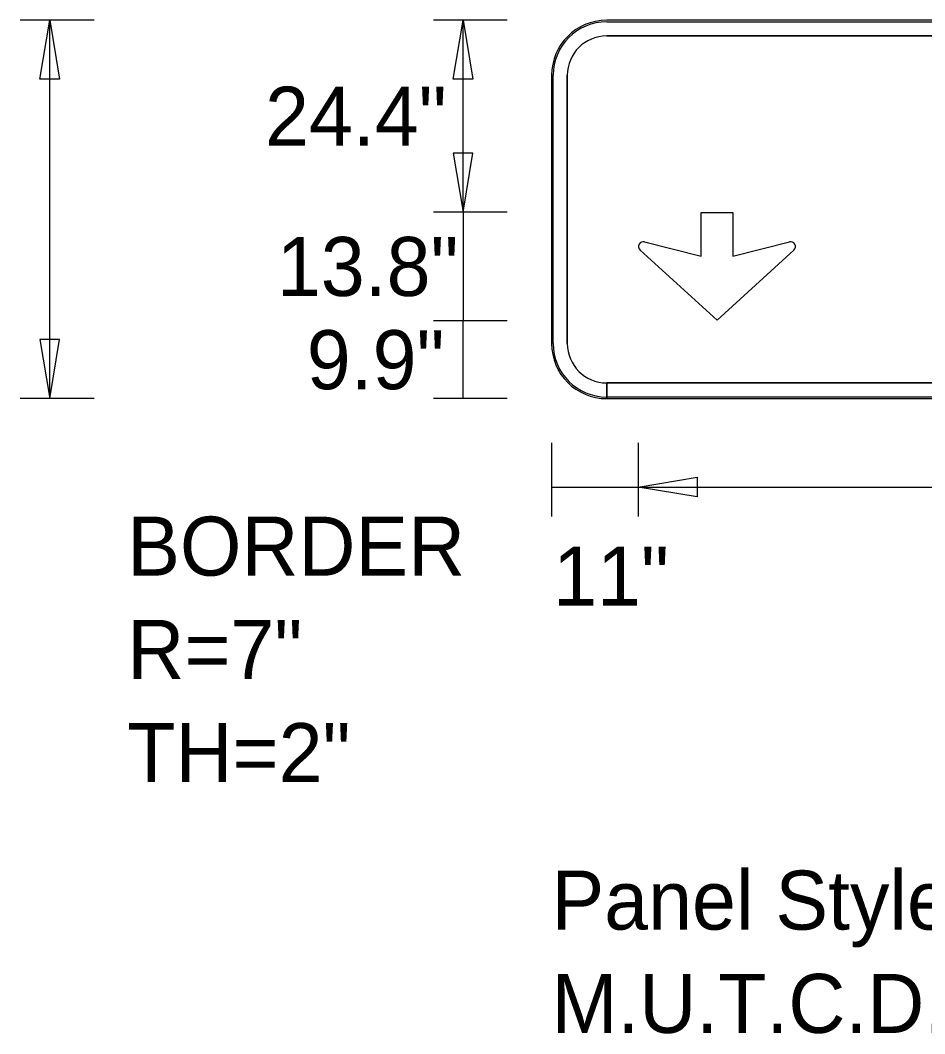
# Model space of a CAD drawing. Extents: x 1806251 to 1809821, y 414895 to 422886.
# Drawn here: x 1809675.81 to 1809676.959, y 415141.333 to 415142.621 of the extents above; entities that cross this region are included whole.
import ezdxf

# ---------------------------------------------------------------- set-up
doc = ezdxf.new("R2010")
doc.units = 0
for name, color, linetype in [('GSBWFILL', 7, 'Continuous'), ('GSCOLORFILL', 7, 'Continuous'), ('GSDIMS', 7, 'Continuous'), ('GSOUTLINE', 7, 'Continuous')]:
    doc.layers.add(name, color=color, linetype=linetype)

msp = doc.modelspace()

# ---------------------------------------------------------------- linework, layer by layer
at = {"layer": 'GSBWFILL'}
for p, q in [((1809678.6356, 415142.6211), (1809676.5546, 415142.6211)), ((1809676.5546, 415142.6011), (1809678.6356, 415142.6011)), ((1809676.4846, 415142.5511), (1809676.4846, 415142.2101)), ((1809676.5046, 415142.2101), (1809676.5046, 415142.5511)), ((1809676.5546, 415142.1401), (1809676.5546, 415142.1601)), ((1809678.6356, 415142.1601), (1809676.5548, 415142.1601)), ((1809676.5548, 415142.1601), (1809676.5548, 415142.1401)), ((1809676.5548, 415142.1401), (1809678.6356, 415142.1401))]:
    msp.add_line(p, q, dxfattribs=at)
for points in [[(1809676.6027, 415142.3395), (1809676.6746, 415142.321), (1809676.6746, 415142.3769), (1809676.715, 415142.3769), (1809676.715, 415142.321), (1809676.7869, 415142.3395)], [(1809676.7925, 415142.329), (1809676.6948, 415142.24), (1809676.5971, 415142.329)]]:
    msp.add_lwpolyline(points, dxfattribs=at)
for centre, radius, start, end in [((1809676.5546, 415142.5511), 0.07, 90, 180), ((1809676.5546, 415142.5511), 0.05, 90, 180), ((1809676.6012, 415142.3335), 0.00613, 75.5925, 227.6952), ((1809676.7884, 415142.3335), 0.00613, 312.3048, 104.4075), ((1809676.5546, 415142.2101), 0.07, 180, 270), ((1809676.5546, 415142.2101), 0.05, 180, 270)]:
    msp.add_arc(centre, radius, start, end, dxfattribs=at)
at = {"layer": 'GSCOLORFILL'}
for p, q in [((1809678.6356, 415142.6211), (1809676.5546, 415142.6211)), ((1809678.6356, 415142.6211), (1809676.5546, 415142.6211)), ((1809678.6356, 415142.6211), (1809676.5546, 415142.6211)), ((1809676.5546, 415142.6191), (1809678.6356, 415142.6191)), ((1809676.5546, 415142.6011), (1809678.6356, 415142.6011)), ((1809676.4846, 415142.5511), (1809676.4846, 415142.2101)), ((1809676.4846, 415142.5511), (1809676.4846, 415142.2101)), ((1809676.4846, 415142.5511), (1809676.4846, 415142.2101)), ((1809676.4866, 415142.2101), (1809676.4866, 415142.5511)), ((1809676.5046, 415142.2101), (1809676.5046, 415142.5511)), ((1809676.5546, 415142.1401), (1809676.5546, 415142.1601)), ((1809678.6356, 415142.1601), (1809676.5548, 415142.1601)), ((1809676.5548, 415142.1601), (1809676.5548, 415142.1401)), ((1809676.5546, 415142.1401), (1809676.5546, 415142.1421)), ((1809678.6356, 415142.1421), (1809676.5546, 415142.1421)), ((1809676.5546, 415142.1421), (1809676.5546, 415142.1401)), ((1809676.5546, 415142.1401), (1809678.6356, 415142.1401)), ((1809676.5546, 415142.1401), (1809678.6356, 415142.1401)), ((1809676.5548, 415142.1401), (1809678.6356, 415142.1401))]:
    msp.add_line(p, q, dxfattribs=at)
for points in [[(1809676.6027, 415142.3395), (1809676.6746, 415142.321), (1809676.6746, 415142.3769), (1809676.715, 415142.3769), (1809676.715, 415142.321), (1809676.7869, 415142.3395)], [(1809676.7925, 415142.329), (1809676.6948, 415142.24), (1809676.5971, 415142.329)]]:
    msp.add_lwpolyline(points, dxfattribs=at)
for centre, radius, start, end in [((1809676.5546, 415142.5511), 0.07, 90, 180), ((1809676.5546, 415142.5511), 0.07, 90, 180), ((1809676.5546, 415142.5511), 0.07, 90, 180), ((1809676.5546, 415142.5511), 0.068, 90, 180), ((1809676.5546, 415142.5511), 0.05, 90, 180), ((1809676.6012, 415142.3335), 0.00613, 75.5925, 227.6952), ((1809676.7884, 415142.3335), 0.00613, 312.3048, 104.4075), ((1809676.5546, 415142.2101), 0.07, 180, 270), ((1809676.5546, 415142.2101), 0.07, 180, 270), ((1809676.5546, 415142.2101), 0.07, 180, 270), ((1809676.5546, 415142.2101), 0.068, 180, 270), ((1809676.5546, 415142.2101), 0.05, 180, 270)]:
    msp.add_arc(centre, radius, start, end, dxfattribs=at)
at = {"layer": 'GSDIMS'}
for p, q in [((1809675.9033, 415142.6211), (1809675.8096, 415142.6211)), ((1809675.8471, 415142.1401), (1809675.8471, 415142.6211)), ((1809676.4283, 415142.6211), (1809676.3346, 415142.6211)), ((1809676.3721, 415142.3771), (1809676.3721, 415142.6211)), ((1809676.4283, 415142.3771), (1809676.3346, 415142.3771)), ((1809676.4283, 415142.3771), (1809676.3346, 415142.3771)), ((1809676.3721, 415142.3771), (1809676.3721, 415142.2391)), ((1809676.4283, 415142.2391), (1809676.3346, 415142.2391)), ((1809676.4283, 415142.2391), (1809676.3346, 415142.2391)), ((1809676.3721, 415142.1401), (1809676.3721, 415142.2391)), ((1809675.9033, 415142.1401), (1809675.8096, 415142.1401)), ((1809676.4283, 415142.1401), (1809676.3346, 415142.1401)), ((1809676.4846, 415142.0838), (1809676.4846, 415141.9901)), ((1809676.5946, 415142.0838), (1809676.5946, 415141.9901)), ((1809676.5946, 415142.0838), (1809676.5946, 415141.9901)), ((1809676.4846, 415142.0276), (1809676.5946, 415142.0276)), ((1809676.5946, 415142.0276), (1809678.5956, 415142.0276))]:
    msp.add_line(p, q, dxfattribs=at)
for points in [[(1809675.8471, 415142.6211), (1809675.8596, 415142.5461), (1809675.8346, 415142.5461)], [(1809676.3721, 415142.6211), (1809676.3846, 415142.5461), (1809676.3596, 415142.5461)], [(1809676.3721, 415142.3771), (1809676.3846, 415142.4521), (1809676.3596, 415142.4521)], [(1809675.8471, 415142.1401), (1809675.8596, 415142.2151), (1809675.8346, 415142.2151)], [(1809676.5946, 415142.0276), (1809676.6696, 415142.0401), (1809676.6696, 415142.0151)]]:
    msp.add_lwpolyline(points, close=True, dxfattribs=at)
at = {"layer": 'GSOUTLINE'}
for p, q in [((1809678.6356, 415142.6211), (1809676.5546, 415142.6211)), ((1809678.6356, 415142.6011), (1809676.5546, 415142.6011)), ((1809676.4846, 415142.5511), (1809676.4846, 415142.2101)), ((1809676.5046, 415142.5511), (1809676.5046, 415142.2101)), ((1809676.5546, 415142.1601), (1809678.6356, 415142.1601)), ((1809676.5546, 415142.1401), (1809678.6356, 415142.1401))]:
    msp.add_line(p, q, dxfattribs=at)
for points in [[(1809676.6027, 415142.3395), (1809676.6746, 415142.321), (1809676.6746, 415142.3769), (1809676.715, 415142.3769), (1809676.715, 415142.321), (1809676.7869, 415142.3395)], [(1809676.7925, 415142.329), (1809676.6948, 415142.24), (1809676.5971, 415142.329)]]:
    msp.add_lwpolyline(points, dxfattribs=at)
for centre, radius, start, end in [((1809676.5546, 415142.5511), 0.07, 90, 180), ((1809676.5546, 415142.5511), 0.05, 90, 180), ((1809676.6012, 415142.3335), 0.00613, 75.5925, 227.6952), ((1809676.7884, 415142.3335), 0.00613, 312.3048, 104.4075), ((1809676.5546, 415142.2101), 0.07, 180, 270), ((1809676.5546, 415142.2101), 0.05, 180, 270)]:
    msp.add_arc(centre, radius, start, end, dxfattribs=at)

# ---------------------------------------------------------------- texts
at = {"layer": 'GSDIMS'}
for s, p in [('24.4"', (1809676.1206, 415142.4616)), ('13.8"', (1809676.1356, 415142.2706)), ('9.9"', (1809676.1736, 415142.1521)), ('BORDER', (1809675.9456, 415141.9151)), ('11"', (1809676.4866, 415141.8771)), ('R=7"', (1809675.9456, 415141.7838)), ('TH=2"', (1809675.9456, 415141.6526)), ('Panel Style: guide_exp_pull-thru.ssi', (1809676.4846, 415141.4651)), ('M.U.T.C.D.: 2009 Edition', (1809676.4846, 415141.3338))]:
    msp.add_text(s, height=0.075, dxfattribs=at).set_placement(p)

doc.saveas('drawing.dxf')
